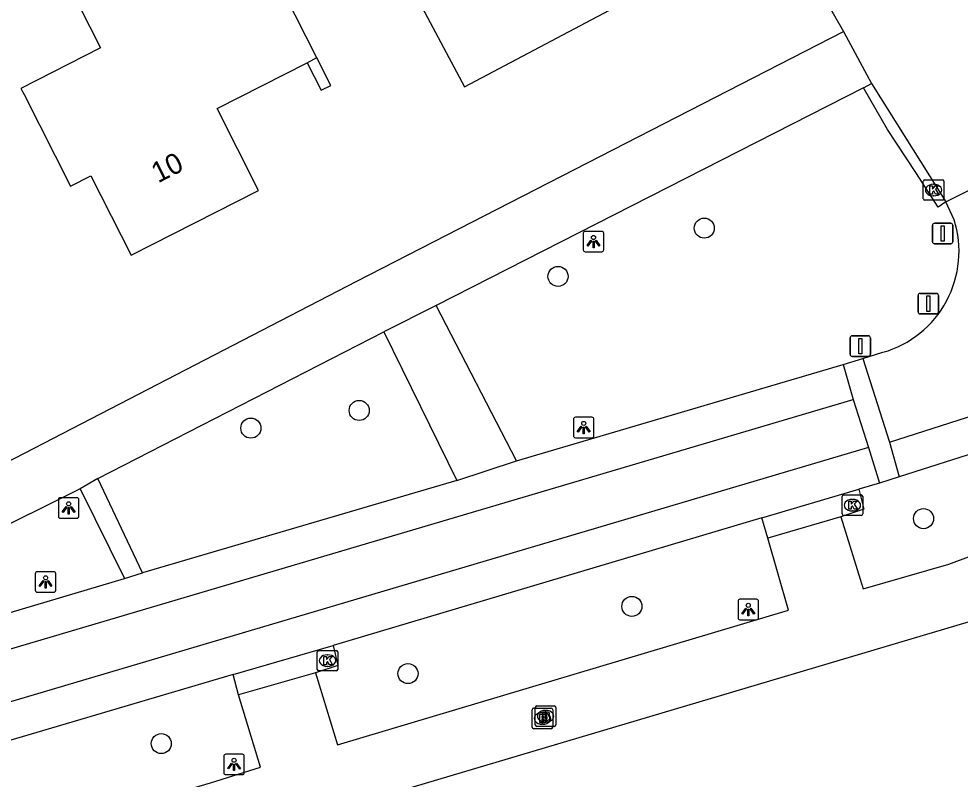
# Model space of a CAD drawing. Extents: x 162417 to 163721, y 384268 to 385416.
# Drawn here: x 163527.92 to 163573.8, y 384752.84 to 384789.88 of the extents above; entities that cross this region are included whole.
import ezdxf

# ---------------------------------------------------------------- set-up
doc = ezdxf.new("R2010")
doc.units = 0
for name, color, linetype in [('IMGEO_Afsluitpaal', 7, 'Continuous'), ('IMGEO_Boom', 7, 'Continuous'), ('IMGEO_Brandkraan', 7, 'Continuous'), ('IMGEO_Kolk', 7, 'Continuous'), ('IMGEO_Lichtpunt', 7, 'Continuous'), ('IMGEO_Muur', 7, 'Continuous'), ('IMGEO_Pand', 7, 'Continuous'), ('IMGEO_Pand_nummerreeks', 7, 'Continuous'), ('IMGEO_Rijbaan_lokaal_gesloten', 7, 'Continuous'), ('IMGEO_Rijbaan_lokaal_open', 7, 'Continuous'), ('IMGEO_Voetpad_open', 7, 'Continuous')]:
    doc.layers.add(name, color=color, linetype=linetype)

msp = doc.modelspace()

# ---------------------------------------------------------------- linework, layer by layer
at = {"layer": 'IMGEO_Afsluitpaal'}
for p, q in [((163572.452, 384779.023), (163572.452, 384779.823)), ((163572.452, 384779.823), (163572.452, 384779.023)), ((163572.552, 384779.923), (163573.342, 384779.923)), ((163573.342, 384779.923), (163572.552, 384779.923)), ((163573.442, 384779.823), (163573.442, 384779.023)), ((163573.442, 384779.023), (163573.442, 384779.823)), ((163573.342, 384778.923), (163572.552, 384778.923)), ((163572.552, 384778.923), (163573.342, 384778.923)), ((163571.749, 384775.606), (163571.749, 384776.406)), ((163571.749, 384776.406), (163571.749, 384775.606)), ((163571.849, 384776.506), (163572.639, 384776.506)), ((163572.639, 384776.506), (163571.849, 384776.506)), ((163572.739, 384776.406), (163572.739, 384775.606)), ((163572.739, 384775.606), (163572.739, 384776.406)), ((163572.639, 384775.506), (163571.849, 384775.506)), ((163571.849, 384775.506), (163572.639, 384775.506)), ((163568.438, 384773.539), (163568.438, 384774.339)), ((163568.438, 384774.339), (163568.438, 384773.539)), ((163568.538, 384774.439), (163569.328, 384774.439)), ((163569.328, 384774.439), (163568.538, 384774.439)), ((163569.428, 384774.339), (163569.428, 384773.539)), ((163569.428, 384773.539), (163569.428, 384774.339)), ((163569.328, 384773.439), (163568.538, 384773.439)), ((163568.538, 384773.439), (163569.328, 384773.439))]:
    msp.add_line(p, q, dxfattribs=at)
for points in [[(163572.872, 384779.798), (163573.022, 384779.798), (163573.022, 384779.048), (163572.872, 384779.048), (163572.872, 384779.798)], [(163572.169, 384776.381), (163572.319, 384776.381), (163572.319, 384775.631), (163572.169, 384775.631), (163572.169, 384776.381)], [(163568.858, 384774.314), (163569.008, 384774.314), (163569.008, 384773.564), (163568.858, 384773.564), (163568.858, 384774.314)]]:
    msp.add_lwpolyline(points, dxfattribs=at)
for centre, start, end in [((163572.552, 384779.823), 90, 180), ((163572.552, 384779.823), 90, 180), ((163573.342, 384779.823), 0, 90), ((163573.342, 384779.823), 360, 90), ((163572.552, 384779.023), 180, 270), ((163572.552, 384779.023), 180, 270), ((163573.342, 384779.023), 270, 0), ((163573.342, 384779.023), 270, 0), ((163571.849, 384776.406), 90, 180), ((163571.849, 384776.406), 90, 180), ((163572.639, 384776.406), 0, 90), ((163572.639, 384776.406), 360, 90), ((163571.849, 384775.606), 180, 270), ((163571.849, 384775.606), 180, 270), ((163572.639, 384775.606), 270, 0), ((163572.639, 384775.606), 270, 0), ((163568.538, 384774.339), 90, 180), ((163568.538, 384774.339), 90, 180), ((163569.328, 384774.339), 0, 90), ((163569.328, 384774.339), 360, 90), ((163568.538, 384773.539), 180, 270), ((163568.538, 384773.539), 180, 270), ((163569.328, 384773.539), 270, 0), ((163569.328, 384773.539), 270, 0)]:
    msp.add_arc(centre, 0.1, start, end, dxfattribs=at)
at = {"layer": 'IMGEO_Boom'}
for centre in [(163561.329, 384779.686), (163554.2, 384777.334), (163544.511, 384770.805), (163539.229, 384769.945), (163572.014, 384765.535), (163557.801, 384761.261), (163546.887, 384757.986), (163534.863, 384754.576)]:
    msp.add_circle(centre, 0.489, dxfattribs=at)
at = {"layer": 'IMGEO_Brandkraan'}
for p, q in [((163553.167, 384756.413), (163554.019, 384756.413)), ((163552.941, 384755.375), (163552.941, 384756.227)), ((163553.016, 384756.301), (163553.868, 384756.301)), ((163553.092, 384755.487), (163553.092, 384756.339)), ((163553.429, 384756.081), (163553.454, 384756.081)), ((163553.58, 384756.193), (163553.605, 384756.193)), ((163553.942, 384756.227), (163553.942, 384755.375)), ((163554.093, 384756.339), (163554.093, 384755.487)), ((163553.452, 384755.521), (163553.427, 384755.521)), ((163553.603, 384755.633), (163553.578, 384755.633)), ((163553.868, 384755.301), (163553.016, 384755.301)), ((163554.019, 384755.413), (163553.167, 384755.413))]:
    msp.add_line(p, q, dxfattribs=at)
for points in [[(163553.167, 384756.413), (163554.019, 384756.413)], [(163552.941, 384755.375), (163552.941, 384756.227)], [(163553.016, 384756.301), (163553.868, 384756.301)], [(163553.092, 384755.487), (163553.092, 384756.339)], [(163553.289, 384756.001), (163553.289, 384755.601), (163553.502, 384755.601)], [(163553.52, 384756.001), (163553.289, 384756.001)], [(163553.468, 384755.92), (163553.414, 384755.92), (163553.414, 384755.844)], [(163553.44, 384756.113), (163553.44, 384755.713), (163553.653, 384755.713)], [(163553.671, 384756.113), (163553.44, 384756.113)], [(163553.619, 384756.032), (163553.565, 384756.032), (163553.565, 384755.956)], [(163553.565, 384755.956), (163553.618, 384755.956)], [(163553.942, 384756.227), (163553.942, 384755.375)], [(163554.093, 384756.339), (163554.093, 384755.487)], [(163553.414, 384755.844), (163553.467, 384755.844)], [(163553.476, 384755.768), (163553.414, 384755.768), (163553.414, 384755.687)], [(163553.414, 384755.687), (163553.476, 384755.687)], [(163553.627, 384755.88), (163553.565, 384755.88), (163553.565, 384755.799)], [(163553.565, 384755.799), (163553.627, 384755.799)], [(163553.868, 384755.301), (163553.016, 384755.301)], [(163554.019, 384755.413), (163553.167, 384755.413)]]:
    msp.add_lwpolyline(points, dxfattribs=at)
for centre, radius, start, end in [((163553.169, 384756.337), 0.0765, 91.552, 178.448), ((163553.169, 384756.337), 0.0765, 91.552, 178.448), ((163554.017, 384756.337), 0.0765, 1.552, 88.448), ((163554.017, 384756.337), 0.0765, 1.552, 88.448), ((163553.018, 384756.225), 0.0765, 91.552, 178.448), ((163553.018, 384756.225), 0.0765, 91.552, 178.448), ((163553.469, 384755.882), 0.0379, 267.8285, 90.9355), ((163553.524, 384755.856), 0.145, 59.4692, 91.5367), ((163553.549, 384755.903), 0.0922, 285.5137, 58.1501), ((163553.62, 384755.994), 0.0379, 267.8285, 90.9355), ((163553.675, 384755.968), 0.145, 59.4692, 91.5367), ((163553.7, 384756.015), 0.0922, 285.5137, 58.1501), ((163553.705, 384755.823), 0.105, 301.3115, 78.989), ((163553.866, 384756.225), 0.0765, 1.552, 88.448), ((163553.866, 384756.225), 0.0765, 1.552, 88.448), ((163553.169, 384755.489), 0.0765, 181.552, 268.448), ((163553.169, 384755.489), 0.0765, 181.552, 268.448), ((163553.477, 384755.727), 0.0404, 269.8759, 90.5077), ((163553.508, 384755.852), 0.251, 268.6676, 293.5347), ((163553.554, 384755.711), 0.105, 301.3115, 78.989), ((163553.628, 384755.839), 0.0404, 269.8759, 90.5077), ((163553.659, 384755.964), 0.251, 268.6676, 293.5347), ((163554.017, 384755.489), 0.0765, 271.552, 358.448), ((163554.017, 384755.489), 0.0765, 271.552, 358.448), ((163553.018, 384755.377), 0.0765, 181.552, 268.448), ((163553.018, 384755.377), 0.0765, 181.552, 268.448), ((163553.866, 384755.377), 0.0765, 271.552, 358.448), ((163553.866, 384755.377), 0.0765, 271.552, 358.448)]:
    msp.add_arc(centre, radius, start, end, dxfattribs=at)
for centre, major_axis, ratio, start_param, end_param in [((163553.428, 384755.801), (-0.387, 0.002), 0.722429, 4.712389, 7.853982), ((163553.579, 384755.913), (-0.387, 0.002), 0.722429, 4.712389, 7.853982), ((163553.453, 384755.801), (-0.39, 0.002), 0.717154, 1.570796, 4.712389), ((163553.604, 384755.913), (-0.39, 0.002), 0.717154, 1.570796, 4.712389)]:
    msp.add_ellipse(centre, major_axis=major_axis, ratio=ratio, start_param=start_param, end_param=end_param, dxfattribs=at)
at = {"layer": 'IMGEO_Kolk'}
for p, q in [((163572.005, 384781.114), (163572.005, 384781.966)), ((163572.08, 384782.04), (163572.932, 384782.04)), ((163572.493, 384781.82), (163572.518, 384781.82)), ((163573.006, 384781.966), (163573.006, 384781.114)), ((163572.516, 384781.26), (163572.491, 384781.26)), ((163572.932, 384781.04), (163572.08, 384781.04)), ((163568.048, 384765.764), (163568.048, 384766.616)), ((163568.123, 384766.69), (163568.975, 384766.69)), ((163569.049, 384766.616), (163569.049, 384765.764)), ((163568.536, 384766.47), (163568.561, 384766.47)), ((163568.975, 384765.69), (163568.123, 384765.69)), ((163568.559, 384765.91), (163568.534, 384765.91)), ((163542.464, 384758.193), (163542.464, 384759.045)), ((163542.539, 384759.119), (163543.391, 384759.119)), ((163542.952, 384758.899), (163542.977, 384758.899)), ((163543.465, 384759.045), (163543.465, 384758.193)), ((163542.975, 384758.339), (163542.95, 384758.339)), ((163543.391, 384758.119), (163542.539, 384758.119))]:
    msp.add_line(p, q, dxfattribs=at)
for points in [[(163572.005, 384781.114), (163572.005, 384781.966)], [(163572.08, 384782.04), (163572.932, 384782.04)], [(163572.326, 384781.74), (163572.449, 384781.74), (163572.449, 384781.589), (163572.579, 384781.74), (163572.743, 384781.74), (163572.597, 384781.589), (163572.75, 384781.34), (163572.598, 384781.34), (163572.513, 384781.504), (163572.449, 384781.437), (163572.449, 384781.34), (163572.326, 384781.34), (163572.326, 384781.74)], [(163573.006, 384781.966), (163573.006, 384781.114)], [(163572.932, 384781.04), (163572.08, 384781.04)], [(163568.048, 384765.764), (163568.048, 384766.616)], [(163568.123, 384766.69), (163568.975, 384766.69)], [(163569.049, 384766.616), (163569.049, 384765.764)], [(163568.369, 384766.39), (163568.492, 384766.39), (163568.492, 384766.239), (163568.622, 384766.39), (163568.786, 384766.39), (163568.64, 384766.239), (163568.793, 384765.99), (163568.641, 384765.99), (163568.556, 384766.154), (163568.492, 384766.087), (163568.492, 384765.99), (163568.369, 384765.99), (163568.369, 384766.39)], [(163568.975, 384765.69), (163568.123, 384765.69)], [(163542.464, 384758.193), (163542.464, 384759.045)], [(163542.539, 384759.119), (163543.391, 384759.119)], [(163542.785, 384758.819), (163542.908, 384758.819), (163542.908, 384758.668), (163543.038, 384758.819), (163543.202, 384758.819), (163543.056, 384758.668), (163543.209, 384758.419), (163543.057, 384758.419), (163542.972, 384758.583), (163542.908, 384758.516), (163542.908, 384758.419), (163542.785, 384758.419), (163542.785, 384758.819)], [(163543.465, 384759.045), (163543.465, 384758.193)], [(163543.391, 384758.119), (163542.539, 384758.119)]]:
    msp.add_lwpolyline(points, dxfattribs=at)
for centre, start, end in [((163572.082, 384781.964), 91.552, 178.448), ((163572.082, 384781.964), 91.552, 178.448), ((163572.93, 384781.964), 1.552, 88.448), ((163572.93, 384781.964), 1.552, 88.448), ((163572.082, 384781.116), 181.552, 268.448), ((163572.082, 384781.116), 181.552, 268.448), ((163572.93, 384781.116), 271.552, 358.448), ((163572.93, 384781.116), 271.552, 358.448), ((163568.125, 384766.614), 91.552, 178.448), ((163568.125, 384766.614), 91.552, 178.448), ((163568.973, 384766.614), 1.552, 88.448), ((163568.973, 384766.614), 1.552, 88.448), ((163568.125, 384765.766), 181.552, 268.448), ((163568.125, 384765.766), 181.552, 268.448), ((163568.973, 384765.766), 271.552, 358.448), ((163568.973, 384765.766), 271.552, 358.448), ((163542.541, 384759.043), 91.552, 178.448), ((163542.541, 384759.043), 91.552, 178.448), ((163543.389, 384759.043), 1.552, 88.448), ((163543.389, 384759.043), 1.552, 88.448), ((163542.541, 384758.195), 181.552, 268.448), ((163542.541, 384758.195), 181.552, 268.448), ((163543.389, 384758.195), 271.552, 358.448), ((163543.389, 384758.195), 271.552, 358.448)]:
    msp.add_arc(centre, 0.0765, start, end, dxfattribs=at)
for centre, major_axis, ratio, start_param, end_param in [((163572.492, 384781.54), (-0.387, 0.002), 0.722429, 4.712389, 7.853982), ((163572.517, 384781.54), (-0.39, 0.002), 0.717154, 1.570796, 4.712389), ((163568.535, 384766.19), (-0.387, 0.002), 0.722429, 4.712389, 7.853982), ((163568.56, 384766.19), (-0.39, 0.002), 0.717154, 1.570796, 4.712389), ((163542.951, 384758.619), (-0.387, 0.002), 0.722429, 4.712389, 7.853982), ((163542.976, 384758.619), (-0.39, 0.002), 0.717154, 1.570796, 4.712389)]:
    msp.add_ellipse(centre, major_axis=major_axis, ratio=ratio, start_param=start_param, end_param=end_param, dxfattribs=at)
at = {"layer": 'IMGEO_Lichtpunt'}
for p, q in [((163555.431, 384779.433), (163555.431, 384778.626)), ((163555.431, 384779.433), (163555.431, 384778.626)), ((163556.333, 384779.528), (163555.525, 384779.528)), ((163556.333, 384779.528), (163555.525, 384779.528)), ((163556.427, 384778.626), (163556.427, 384779.433)), ((163556.427, 384778.626), (163556.427, 384779.433)), ((163555.525, 384778.532), (163556.333, 384778.532)), ((163555.525, 384778.532), (163556.333, 384778.532)), ((163554.953, 384770.375), (163554.953, 384769.568)), ((163554.953, 384770.375), (163554.953, 384769.568)), ((163555.855, 384770.47), (163555.047, 384770.47)), ((163555.855, 384770.47), (163555.047, 384770.47)), ((163555.949, 384769.568), (163555.949, 384770.375)), ((163555.949, 384769.568), (163555.949, 384770.375)), ((163555.047, 384769.474), (163555.855, 384769.474)), ((163555.047, 384769.474), (163555.855, 384769.474)), ((163530.751, 384766.553), (163529.943, 384766.553)), ((163530.751, 384766.553), (163529.943, 384766.553)), ((163529.849, 384766.458), (163529.849, 384765.651)), ((163529.849, 384766.458), (163529.849, 384765.651)), ((163530.845, 384765.651), (163530.845, 384766.458)), ((163530.845, 384765.651), (163530.845, 384766.458)), ((163529.943, 384765.557), (163530.751, 384765.557)), ((163529.943, 384765.557), (163530.751, 384765.557)), ((163528.724, 384762.853), (163528.724, 384762.046)), ((163528.724, 384762.853), (163528.724, 384762.046)), ((163529.626, 384762.948), (163528.818, 384762.948)), ((163529.626, 384762.948), (163528.818, 384762.948)), ((163529.72, 384762.046), (163529.72, 384762.853)), ((163529.72, 384762.046), (163529.72, 384762.853)), ((163528.818, 384761.952), (163529.626, 384761.952)), ((163528.818, 384761.952), (163529.626, 384761.952)), ((163562.974, 384761.512), (163562.974, 384760.705)), ((163562.974, 384761.512), (163562.974, 384760.705)), ((163563.876, 384761.607), (163563.068, 384761.607)), ((163563.876, 384761.607), (163563.068, 384761.607)), ((163563.97, 384760.705), (163563.97, 384761.512)), ((163563.97, 384760.705), (163563.97, 384761.512)), ((163563.068, 384760.611), (163563.876, 384760.611)), ((163563.068, 384760.611), (163563.876, 384760.611)), ((163537.912, 384753.966), (163537.912, 384753.159)), ((163537.912, 384753.966), (163537.912, 384753.159)), ((163538.814, 384754.061), (163538.006, 384754.061)), ((163538.814, 384754.061), (163538.006, 384754.061)), ((163538.908, 384753.159), (163538.908, 384753.966)), ((163538.908, 384753.159), (163538.908, 384753.966)), ((163538.006, 384753.065), (163538.814, 384753.065)), ((163538.006, 384753.065), (163538.814, 384753.065))]:
    msp.add_line(p, q, dxfattribs=at)
for points in [[(163555.805, 384779.097), (163555.844, 384779.069), (163555.656, 384778.807), (163555.618, 384778.834), (163555.805, 384779.097)], [(163555.907, 384779.049), (163555.954, 384779.049), (163555.954, 384778.727), (163555.907, 384778.727), (163555.907, 384779.049)], [(163556.017, 384779.069), (163556.055, 384779.096), (163556.242, 384778.834), (163556.203, 384778.806), (163556.017, 384779.069)], [(163555.327, 384770.039), (163555.366, 384770.011), (163555.178, 384769.749), (163555.14, 384769.776), (163555.327, 384770.039)], [(163555.429, 384769.991), (163555.476, 384769.991), (163555.476, 384769.669), (163555.429, 384769.669), (163555.429, 384769.991)], [(163555.539, 384770.011), (163555.577, 384770.038), (163555.764, 384769.776), (163555.725, 384769.748), (163555.539, 384770.011)], [(163530.223, 384766.122), (163530.262, 384766.094), (163530.074, 384765.832), (163530.036, 384765.859), (163530.223, 384766.122)], [(163530.325, 384766.074), (163530.372, 384766.074), (163530.372, 384765.752), (163530.325, 384765.752), (163530.325, 384766.074)], [(163530.435, 384766.094), (163530.473, 384766.121), (163530.66, 384765.859), (163530.621, 384765.831), (163530.435, 384766.094)], [(163529.098, 384762.517), (163529.137, 384762.489), (163528.949, 384762.227), (163528.911, 384762.254), (163529.098, 384762.517)], [(163529.2, 384762.469), (163529.247, 384762.469), (163529.247, 384762.147), (163529.2, 384762.147), (163529.2, 384762.469)], [(163529.31, 384762.489), (163529.348, 384762.516), (163529.535, 384762.254), (163529.496, 384762.226), (163529.31, 384762.489)], [(163563.348, 384761.176), (163563.387, 384761.148), (163563.199, 384760.886), (163563.161, 384760.913), (163563.348, 384761.176)], [(163563.45, 384761.128), (163563.497, 384761.128), (163563.497, 384760.806), (163563.45, 384760.806), (163563.45, 384761.128)], [(163563.56, 384761.148), (163563.598, 384761.175), (163563.785, 384760.913), (163563.746, 384760.885), (163563.56, 384761.148)], [(163538.286, 384753.63), (163538.325, 384753.602), (163538.137, 384753.34), (163538.099, 384753.367), (163538.286, 384753.63)], [(163538.498, 384753.602), (163538.536, 384753.629), (163538.723, 384753.367), (163538.684, 384753.339), (163538.498, 384753.602)], [(163538.388, 384753.582), (163538.435, 384753.582), (163538.435, 384753.26), (163538.388, 384753.26), (163538.388, 384753.582)]]:
    msp.add_lwpolyline(points, dxfattribs=at)
for centre in [(163555.93, 384779.231), (163555.452, 384770.173), (163530.348, 384766.256), (163529.223, 384762.651), (163563.473, 384761.31), (163538.411, 384753.764)]:
    msp.add_circle(centre, 0.0994, dxfattribs=at)
for centre, start, end in [((163555.525, 384779.433), 90, 180), ((163555.525, 384779.433), 90, 180), ((163556.333, 384779.433), 0, 90), ((163556.333, 384779.433), 0, 90), ((163555.525, 384778.626), 180, 270), ((163555.525, 384778.626), 180, 270), ((163556.333, 384778.626), 270, 0), ((163556.333, 384778.626), 270, 360), ((163555.047, 384770.375), 90, 180), ((163555.047, 384770.375), 90, 180), ((163555.855, 384770.375), 0, 90), ((163555.855, 384770.375), 0, 90), ((163555.047, 384769.568), 180, 270), ((163555.047, 384769.568), 180, 270), ((163555.855, 384769.568), 270, 0), ((163555.855, 384769.568), 270, 360), ((163529.943, 384766.458), 90, 180), ((163529.943, 384766.458), 90, 180), ((163530.751, 384766.458), 0, 90), ((163530.751, 384766.458), 0, 90), ((163529.943, 384765.651), 180, 270), ((163529.943, 384765.651), 180, 270), ((163530.751, 384765.651), 270, 0), ((163530.751, 384765.651), 270, 360), ((163528.818, 384762.853), 90, 180), ((163528.818, 384762.853), 90, 180), ((163529.626, 384762.853), 0, 90), ((163529.626, 384762.853), 0, 90), ((163528.818, 384762.046), 180, 270), ((163528.818, 384762.046), 180, 270), ((163529.626, 384762.046), 270, 0), ((163529.626, 384762.046), 270, 360), ((163563.068, 384761.512), 90, 180), ((163563.068, 384761.512), 90, 180), ((163563.876, 384761.512), 0, 90), ((163563.876, 384761.512), 0, 90), ((163563.068, 384760.705), 180, 270), ((163563.068, 384760.705), 180, 270), ((163563.876, 384760.705), 270, 0), ((163563.876, 384760.705), 270, 360), ((163538.006, 384753.966), 90, 180), ((163538.006, 384753.966), 90, 180), ((163538.814, 384753.966), 0, 90), ((163538.814, 384753.966), 0, 90), ((163538.006, 384753.159), 180, 270), ((163538.006, 384753.159), 180, 270), ((163538.814, 384753.159), 270, 0), ((163538.814, 384753.159), 270, 360)]:
    msp.add_arc(centre, 0.0946, start, end, dxfattribs=at)
at = {"layer": 'IMGEO_Muur'}
msp.add_lwpolyline([(163541.978, 384787.735), (163542.654, 384786.401), (163543.123, 384786.639), (163542.447, 384787.973)], dxfattribs=at)
at = {"layer": 'IMGEO_Pand'}
for points in [[(163549.636, 384786.565), (163559.809, 384791.961), (163556.081, 384798.988), (163549.543, 384795.52), (163547.653, 384799.084), (163543.287, 384796.768), (163546.22, 384791.238), (163546.952, 384791.626), (163549.636, 384786.565)], [(163542.447, 384787.973), (163540.862, 384791.099), (163539.051, 384794.672), (163530.864, 384790.521), (163531.908, 384788.462), (163528.022, 384786.491), (163528.172, 384786.195), (163530.433, 384781.735), (163531.425, 384782.238), (163533.387, 384778.369), (163539.606, 384781.522), (163537.585, 384785.508), (163541.978, 384787.735)], [(163542.447, 384787.973), (163541.978, 384787.735)]]:
    msp.add_lwpolyline(points, dxfattribs=at)
at = {"layer": 'IMGEO_Rijbaan_lokaal_gesloten'}
for points in [[(163498.731, 384918.106), (163500, 384915.752), (163550.928, 384821.281), (163565.372, 384794.06), (163568.118, 384789.259)], [(163568.118, 384789.259), (163569.473, 384786.723)], [(163569.473, 384786.723), (163573.109, 384780.967)], [(163587.711, 384773.394), (163586.937, 384773.041), (163581.233, 384770.888), (163570.834, 384767.574)], [(163552.183, 384768.348), (163568.092, 384773.035)], [(163516.247, 384755.862), (163568.591, 384771.342)], [(163569.328, 384768.997), (163516.926, 384753.474)], [(163549.271, 384767.388), (163552.183, 384768.348)], [(163549.271, 384767.388), (163533.95, 384762.892)], [(163564.129, 384765.572), (163568.864, 384766.976)], [(163569.865, 384767.265), (163568.864, 384766.976)], [(163564.129, 384765.572), (163543.245, 384759.361)], [(163533.078, 384762.613), (163533.95, 384762.892)], [(163515.737, 384757.479), (163533.078, 384762.613)], [(163538.37, 384757.945), (163543.245, 384759.361)], [(163538.37, 384757.945), (163518.228, 384751.997)]]:
    msp.add_lwpolyline(points, dxfattribs=at)
at = {"layer": 'IMGEO_Rijbaan_lokaal_open'}
for points in [[(163569.083, 384786.524), (163569.473, 384786.723)], [(163573.109, 384780.967), (163572.725, 384780.709), (163571.634, 384782.391), (163570.261, 384784.496), (163569.083, 384786.524)], [(163573.109, 384780.967), (163577.57, 384783.198)], [(163573.502, 384780.097), (163573.109, 384780.967)], [(163569.062, 384773.335), (163570.037, 384773.636)], [(163568.092, 384773.035), (163569.062, 384773.335)], [(163568.092, 384773.035), (163568.591, 384771.342)], [(163569.062, 384773.335), (163570.356, 384769.256)], [(163570.356, 384769.256), (163578.774, 384771.95)], [(163568.591, 384771.342), (163569.328, 384768.997)], [(163570.356, 384769.256), (163570.834, 384767.574)], [(163569.328, 384768.997), (163569.865, 384767.265)], [(163570.834, 384767.574), (163569.865, 384767.265)]]:
    msp.add_lwpolyline(points, dxfattribs=at)
msp.add_arc((163568.638, 384778.546), 5.106, 285.9073, 17.6838, dxfattribs=at)
at = {"layer": 'IMGEO_Voetpad_open'}
for points in [[(163515.109, 384762.248), (163516.079, 384762.732), (163516.622, 384762.752), (163544.387, 384777.107), (163568.118, 384789.259)], [(163569.083, 384786.524), (163548.267, 384775.915)], [(163472.811, 384730.645), (163508.033, 384740.986), (163544.894, 384751.808), (163574.261, 384760.525), (163590.746, 384767.004), (163590.832, 384766.733), (163593.786, 384767.999), (163594.343, 384768.075), (163597.399, 384769.395), (163620.015, 384779.318)], [(163548.267, 384775.915), (163545.71, 384774.633)], [(163552.183, 384768.348), (163548.267, 384775.915)], [(163531.768, 384767.483), (163545.71, 384774.633)], [(163545.71, 384774.633), (163549.271, 384767.388)], [(163567.982, 384765.62), (163569.077, 384762.111), (163573.24, 384763.319), (163589.443, 384769.361), (163588.13, 384772.356)], [(163531.768, 384767.483), (163530.914, 384766.989)], [(163533.95, 384762.892), (163531.768, 384767.483)], [(163530.914, 384766.989), (163516.316, 384759.734), (163511.41, 384757.182)], [(163530.914, 384766.989), (163533.078, 384762.613)], [(163568.864, 384766.976), (163569.11, 384765.991), (163567.982, 384765.62)], [(163564.418, 384764.577), (163564.129, 384765.572)], [(163567.982, 384765.62), (163564.418, 384764.577)], [(163542.381, 384758.018), (163543.448, 384754.524), (163565.429, 384761.073), (163564.418, 384764.577)], [(163543.245, 384759.361), (163543.474, 384758.388), (163542.381, 384758.018)], [(163538.627, 384756.959), (163538.37, 384757.945)], [(163542.381, 384758.018), (163538.627, 384756.959)], [(163505.416, 384747.048), (163506.448, 384743.623), (163510.906, 384744.904), (163537.254, 384752.674), (163539.698, 384753.429), (163538.627, 384756.959)]]:
    msp.add_lwpolyline(points, dxfattribs=at)

# ---------------------------------------------------------------- texts
at = {"layer": 'IMGEO_Pand_nummerreeks'}
msp.add_text('10', height=1, rotation=26.8832, dxfattribs=at).set_placement((163534.704, 384781.862))

doc.saveas('drawing.dxf')
